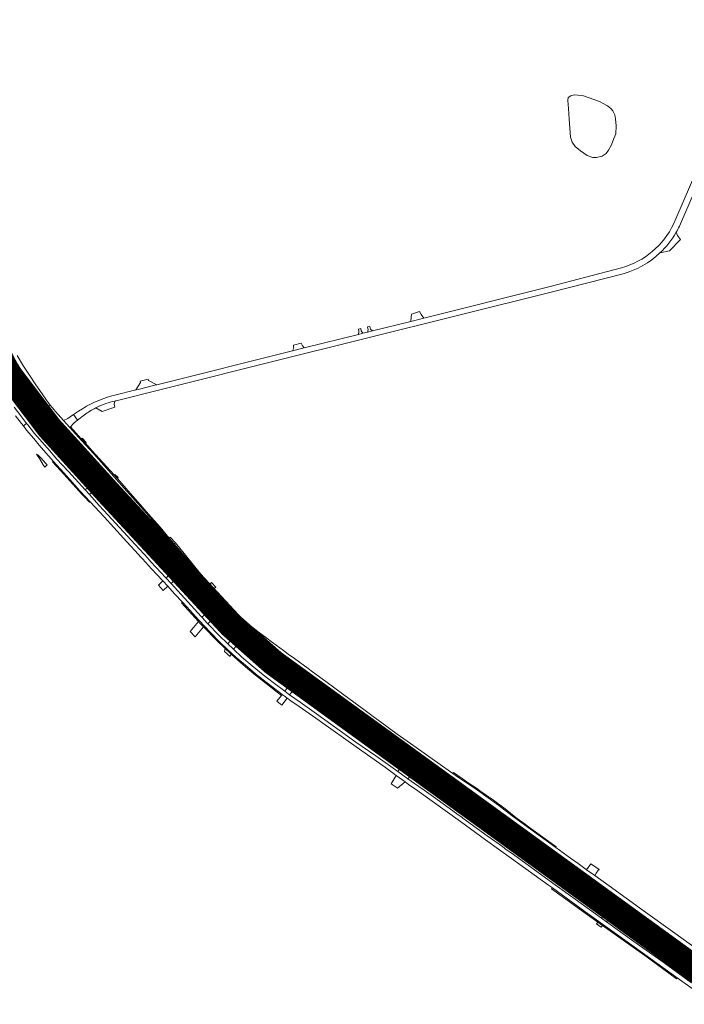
# Model space of a CAD drawing. Header units: metres. Extents: x 166325 to 190320, y 381923 to 404576.
# Tile 672 of 1056: x 171414 to 171795, y 399913 to 400477. Entities that reach past the tile are written whole.
import ezdxf

# ---------------------------------------------------------------- set-up
doc = ezdxf.new("R2010")
doc.units = ezdxf.units.M
for name, color, linetype, lineweight in [('B-WE-OG-WATER_MEER-GV', 8, 'Continuous', 18), ('B-WE-VH-VERHARDING_ASFALT-GV', 8, 'Continuous', 18), ('B-WE-VH-VERHARDING_BETON-GV', 8, 'Continuous', 18), ('B-WE-VH-VERHARDING_BETONSTRAATSTEEN-GV', 8, 'Continuous', 18), ('B-WE-VH-VERHARDING_N-WEG', 8, 'Continuous', 18), ('B-WE-VH-VERHARDING_STRAATBAKSTEEN-GV', 8, 'Continuous', 18)]:
    doc.layers.add(name, color=color, linetype=linetype, lineweight=lineweight)

msp = doc.modelspace()

# ---------------------------------------------------------------- linework, layer by layer
at = {"layer": 'B-WE-OG-WATER_MEER-GV', "flags": 128}
msp.add_lwpolyline([(171729.69, 400433.392), (171728.34, 400432.405), (171728.018, 400430.812), (171728.454, 400426.093), (171728.745, 400420.042), (171729.545, 400409.829), (171730.622, 400406.978), (171732.271, 400404.404), (171735.315, 400401.89), (171739.154, 400399.2), (171742.354, 400398.121), (171744.569, 400398.177), (171747.696, 400398.927), (171749.988, 400400.36), (171751.309, 400402.246), (171753.017, 400405.432), (171754.483, 400408.935), (171755.484, 400411.612), (171755.776, 400416.199), (171755.421, 400420.197), (171754.931, 400422.648), (171753.871, 400424.821), (171752.642, 400426.268), (171750.775, 400427.731), (171746.13, 400430.243), (171737.082, 400433.35), (171733.698, 400433.843), (171731.618, 400433.982)], close=True, dxfattribs=at)
at = {"layer": 'B-WE-VH-VERHARDING_ASFALT-GV', "flags": 128}
for points in [[(171811.87, 400413.551), (171811.365, 400412.491), (171811.012, 400411.749), (171789.93, 400363.042), (171788.614, 400360.002)], [(171791.934, 400358.746), (171793.136, 400361.523), (171814.28, 400410.391)], [(171758.878, 400334.942), (171717.93, 400324.15), (171645.645, 400306.11), (171638.034, 400304.211), (171616.17, 400298.755), (171613.313, 400298.042), (171610.668, 400297.382), (171608.058, 400296.731), (171577.103, 400289.005), (171570.291, 400287.305), (171492.637, 400267.932), (171491.555, 400267.662), (171481.882, 400265.249), (171480.623, 400264.935), (171468.54, 400261.921), (171466.818, 400261.491)], [(171469.376, 400258.78), (171495.13, 400265.245), (171501.941, 400266.955), (171559.17, 400281.321), (171718.47, 400320.981), (171759.79, 400331.541)], [(171413.141, 400259.888), (171416.033, 400255.797), (171418.708, 400252.173), (171421.543, 400248.509), (171421.847, 400248.748), (171424.16, 400250.567), (171426.426, 400252.348), (171426.628, 400252.506), (171423.677, 400256.315), (171419.961, 400261.47), (171416.917, 400265.767), (171414.012, 400270.082)], [(171447.793, 400252.774), (171444.959, 400250.789), (171447.181, 400247.692), (171451.202, 400250.724)]]:
    msp.add_lwpolyline(points, dxfattribs=at)
at = {"layer": 'B-WE-VH-VERHARDING_ASFALT-GV'}
for points in [[(171788.614, 400360.002, -0.2166942), (171758.878, 400334.942)], [(171790.132, 400355.259, 0.0198499), (171791.934, 400358.746)], [(171780.813, 400343.4, 0.0750629), (171790.132, 400355.259)], [(171759.79, 400331.541, 0.1212617), (171780.813, 400343.4)], [(171466.818, 400261.491, 0.0856287), (171447.793, 400252.774)], [(171451.202, 400250.724, -0.0394174), (171457.6, 400254.633)], [(171457.6, 400254.633, -0.0052958), (171458.433, 400255.046)], [(171458.433, 400255.046, -0.0565456), (171468.565, 400258.602)], [(171468.565, 400258.602, -0.0044473), (171469.376, 400258.78)]]:
    msp.add_lwpolyline(points, format="xyb", dxfattribs=at)
at = {"layer": 'B-WE-VH-VERHARDING_ASFALT-GV', "flags": 128}
for points in [[(171440.269, 400242.466), (171436.489, 400246.743), (171435.36, 400246.877), (171434.154, 400247.189), (171433.021, 400247.517), (171431.63, 400247.952), (171430.603, 400248.383), (171429.576, 400248.851), (171427.172, 400251.804), (171426.628, 400252.506), (171426.426, 400252.348), (171424.16, 400250.567), (171421.847, 400248.748), (171421.543, 400248.509), (171422.104, 400247.784), (171425.299, 400243.884), (171429.123, 400239.316), (171430.702, 400237.535), (171430.933, 400237.274), (171432.53, 400235.473), (171432.636, 400235.353), (171433.725, 400234.124), (171438.027, 400229.48), (171439.899, 400227.415), (171440.778, 400226.445), (171443.066, 400223.922), (171445.305, 400221.454), (171449.788, 400225.862), (171448.072, 400227.783), (171446.202, 400229.892), (171442.968, 400233.456), (171442.856, 400233.581), (171442.591, 400234.284), (171442.267, 400235.144), (171441.918, 400236.295), (171441.691, 400237.755), (171441.673, 400239.191), (171441.721, 400240.853)], [(171447.181, 400247.692), (171444.959, 400250.789), (171442.951, 400249.473), (171441.622, 400248.573), (171439.23, 400247.403), (171442.823, 400243.375), (171443.189, 400243.837), (171444.858, 400245.747), (171445.392, 400246.22)], [(171755.802, 399969.672), (171754.919, 399970.308), (171753.763, 399971.14), (171744.986, 399977.45), (171741.658, 399979.842), (171733.454, 399985.718), (171725.882, 399991.163), (171725.736, 399991.268), (171720.355, 399995.103), (171701.597, 400008.52), (171700.586, 400009.246), (171691.199, 400015.981), (171686.146, 400019.607), (171678.986, 400024.76), (171671.921, 400029.863), (171669.53, 400031.561), (171663.822, 400035.616), (171657.326, 400040.236), (171656.803, 400040.612), (171650.37, 400045.263), (171641.574, 400051.607), (171640.776, 400052.17), (171639.685, 400052.939), (171632.482, 400058.023), (171628.209, 400061.174), (171617.023, 400069.422), (171602.347, 400080.235), (171587.696, 400091.081), (171579.782, 400096.897), (171574.709, 400100.7), (171568.57, 400105.169), (171563.984, 400108.665), (171561.452, 400110.678), (171556.982, 400114.238), (171552.457, 400117.983), (171546.857, 400122.683), (171543.849, 400125.398), (171543.387, 400125.801), (171542.387, 400126.673), (171542.055, 400126.963), (171541.198, 400127.729), (171537.794, 400130.788), (171532.591, 400135.773), (171529.079, 400139.347), (171524.686, 400143.917), (171524.062, 400144.584), (171521.807, 400146.995), (171520.08, 400148.842), (171518.317, 400150.707), (171516.17, 400152.978), (171511.447, 400158.037), (171506.365, 400163.51), (171503.936, 400166.204), (171499.99, 400170.581), (171493.765, 400177.395), (171493.084, 400178.14), (171491.659, 400179.699), (171487.941, 400183.845), (171485.931, 400186.085), (171482.254, 400190.11), (171481.409, 400191.035), (171478.117, 400194.638), (171469.84, 400203.759), (171466.544, 400207.382), (171462.959, 400211.322), (171460.706, 400213.764), (171457.448, 400217.294), (171451.234, 400224.242), (171449.788, 400225.862), (171445.305, 400221.454), (171449.234, 400217.122), (171453.105, 400212.808), (171456.121, 400209.447), (171459.261, 400206.025), (171462.15, 400202.876), (171466.696, 400197.846), (171471.455, 400192.603), (171475.237, 400188.44), (171480.693, 400182.417), (171487.445, 400175.032), (171488.458, 400173.921), (171491.595, 400170.48), (171492.38, 400169.619), (171498.684, 400162.702), (171499.125, 400162.218), (171499.274, 400162.054), (171505.799, 400154.953), (171506.259, 400154.452), (171506.85, 400153.806), (171511.009, 400149.254), (171516.705, 400143.038), (171519.017, 400140.537), (171519.253, 400140.281), (171519.682, 400139.817), (171521.837, 400137.485), (171525.409, 400133.816), (171526.391, 400132.875), (171527.026, 400132.268), (171527.075, 400132.221), (171529.921, 400129.493), (171532.85, 400126.686), (171534.425, 400125.193), (171536.083, 400123.62), (171539.363, 400120.646), (171542.041, 400118.411), (171543.458, 400117.229), (171547.829, 400113.68), (171553.527, 400109.036), (171559.489, 400104.368), (171560.207, 400103.806), (171566.622, 400098.816), (171574.337, 400093.004), (171578.626, 400089.787), (171584.845, 400085.146), (171592.188, 400079.737), (171601.713, 400072.726), (171611.024, 400065.881), (171619.133, 400059.929), (171624.517, 400056.032), (171629.068, 400052.738), (171629.881, 400052.15), (171641.648, 400043.655), (171643.803, 400042.106), (171649.003, 400038.381), (171652.038, 400036.208), (171667.492, 400025.161), (171667.971, 400024.818), (171668.926, 400024.136), (171669.434, 400023.773), (171677.746, 400017.832), (171692.063, 400007.563), (171693.192, 400006.754), (171693.878, 400006.262), (171699.716, 400002.075), (171721.823, 399986.149), (171721.99, 399986.029), (171725.868, 399983.234), (171732.895, 399978.191), (171734.025, 399977.381), (171746.875, 399968.16), (171748.2, 399967.208), (171755.338, 399962.083), (171767.653, 399953.24), (171771.386, 399958.446)], [(171755.802, 399969.672), (171754.919, 399970.308), (171753.763, 399971.14), (171744.986, 399977.45), (171741.658, 399979.842), (171733.454, 399985.718), (171725.882, 399991.163), (171725.736, 399991.268), (171720.355, 399995.103), (171701.597, 400008.52), (171700.586, 400009.246), (171691.199, 400015.981), (171686.146, 400019.607), (171678.986, 400024.76), (171671.921, 400029.863), (171669.53, 400031.561), (171663.822, 400035.616), (171657.326, 400040.236), (171656.803, 400040.612), (171650.37, 400045.263), (171641.574, 400051.607), (171640.776, 400052.17), (171639.685, 400052.939), (171632.482, 400058.023), (171628.209, 400061.174), (171617.023, 400069.422), (171602.347, 400080.235), (171587.696, 400091.081), (171579.782, 400096.897), (171574.709, 400100.7), (171568.57, 400105.169), (171563.984, 400108.665), (171561.452, 400110.678), (171556.982, 400114.238), (171552.457, 400117.983), (171546.857, 400122.683), (171543.849, 400125.398), (171543.387, 400125.801), (171542.387, 400126.673), (171542.055, 400126.963), (171541.198, 400127.729), (171537.794, 400130.788), (171532.591, 400135.773), (171529.079, 400139.347), (171524.686, 400143.917), (171524.062, 400144.584), (171521.807, 400146.995), (171520.08, 400148.842), (171518.317, 400150.707), (171516.17, 400152.978), (171511.447, 400158.037), (171506.365, 400163.51), (171503.936, 400166.204), (171499.99, 400170.581), (171493.765, 400177.395), (171493.084, 400178.14), (171491.659, 400179.699), (171487.941, 400183.845), (171485.931, 400186.085), (171482.254, 400190.11), (171481.409, 400191.035), (171478.117, 400194.638), (171469.84, 400203.759), (171466.544, 400207.382), (171462.959, 400211.322), (171460.706, 400213.764), (171457.448, 400217.294), (171451.234, 400224.242), (171449.788, 400225.862), (171445.305, 400221.454), (171449.234, 400217.122), (171453.105, 400212.808), (171456.121, 400209.447), (171459.261, 400206.025), (171462.15, 400202.876), (171466.696, 400197.846), (171471.455, 400192.603), (171475.237, 400188.44), (171480.693, 400182.417), (171487.445, 400175.032), (171488.458, 400173.921), (171491.595, 400170.48), (171492.38, 400169.619), (171498.684, 400162.702), (171499.125, 400162.218), (171499.274, 400162.054), (171505.799, 400154.953), (171506.259, 400154.452), (171506.85, 400153.806), (171511.009, 400149.254), (171516.705, 400143.038), (171519.017, 400140.537), (171519.253, 400140.281), (171519.682, 400139.817), (171521.837, 400137.485), (171525.409, 400133.816), (171526.391, 400132.875), (171527.026, 400132.268), (171527.075, 400132.221), (171529.921, 400129.493), (171532.85, 400126.686), (171534.425, 400125.193), (171536.083, 400123.62), (171539.363, 400120.646), (171542.041, 400118.411), (171543.458, 400117.229), (171547.829, 400113.68), (171553.527, 400109.036), (171559.489, 400104.368), (171560.207, 400103.806), (171566.622, 400098.816), (171574.337, 400093.004), (171578.626, 400089.787), (171584.845, 400085.146), (171592.188, 400079.737), (171601.713, 400072.726), (171611.024, 400065.881), (171619.133, 400059.929), (171624.517, 400056.032), (171629.068, 400052.738), (171629.881, 400052.15), (171641.648, 400043.655), (171643.803, 400042.106), (171649.003, 400038.381), (171652.038, 400036.208), (171667.492, 400025.161), (171667.971, 400024.818), (171668.926, 400024.136), (171669.434, 400023.773), (171677.746, 400017.832), (171692.063, 400007.563), (171693.192, 400006.754), (171693.878, 400006.262), (171699.716, 400002.075), (171721.823, 399986.149), (171721.99, 399986.029), (171725.868, 399983.234), (171732.895, 399978.191), (171734.025, 399977.381), (171746.875, 399968.16), (171748.2, 399967.208), (171755.338, 399962.083), (171767.653, 399953.24), (171771.386, 399958.446)], [(171771.386, 399958.446), (171767.653, 399953.24), (171788.826, 399938.086), (171792.486, 399943.254)], [(171771.386, 399958.446), (171767.653, 399953.24), (171788.826, 399938.086), (171792.486, 399943.254)], [(171794.968, 399941.482), (171792.486, 399943.254), (171788.826, 399938.086), (171796.079, 399932.895), (171803.409, 399927.652), (171813.323, 399920.56), (171819.149, 399916.392), (171823.977, 399912.939), (171850.237, 399894.034), (171856.843, 399889.285), (171869.954, 399879.859), (171871.497, 399878.749), (171884.491, 399869.45), (171884.688, 399869.724), (171886.387, 399872.09), (171888.084, 399874.452), (171888.304, 399874.758), (171882.758, 399878.783), (171862.112, 399893.515), (171854.641, 399898.846), (171848.643, 399903.126), (171821.903, 399922.251), (171807.109, 399932.814), (171802.132, 399936.368)], [(171794.968, 399941.482), (171792.486, 399943.254), (171788.826, 399938.086), (171796.079, 399932.895), (171803.409, 399927.652), (171813.323, 399920.56), (171819.149, 399916.392), (171823.977, 399912.939), (171850.237, 399894.034), (171856.843, 399889.285), (171869.954, 399879.859), (171871.497, 399878.749), (171884.491, 399869.45), (171884.688, 399869.724), (171886.387, 399872.09), (171888.084, 399874.452), (171888.304, 399874.758), (171882.758, 399878.783), (171862.112, 399893.515), (171854.641, 399898.846), (171848.643, 399903.126), (171821.903, 399922.251), (171807.109, 399932.814), (171802.132, 399936.368)]]:
    msp.add_lwpolyline(points, close=True, dxfattribs=at)
at = {"layer": 'B-WE-VH-VERHARDING_BETON-GV', "flags": 128}
for points in [[(171412.741, 400279.689), (171415.647, 400275), (171419.417, 400269.175), (171422.082, 400265.224), (171422.261, 400264.987), (171425.464, 400260.536), (171427.881, 400257.19), (171429.659, 400254.889), (171431.467, 400256.31), (171429.367, 400259.075), (171426.934, 400262.679), (171423.341, 400267.794), (171419.632, 400273.453), (171416.225, 400278.634), (171412.589, 400284.741)], [(171411.719, 400250.2), (171415.085, 400245.669), (171416.178, 400244.292), (171418.051, 400245.765), (171414.686, 400250.098), (171410.986, 400255.152)], [(171800.961, 399945.267), (171789.264, 399953.646), (171771.202, 399966.653), (171751.789, 399980.761), (171743.439, 399986.768), (171738.828, 399990.086), (171738.55, 399990.286), (171733.917, 399993.62), (171729.628, 399996.713), (171721.162, 400002.818), (171703.279, 400015.72), (171696.18, 400021.046), (171688.546, 400026.919), (171681.039, 400032.305), (171676.313, 400035.658), (171671.717, 400038.743), (171666.03, 400042.559), (171662.132, 400045.254), (171653.536, 400051.342), (171648.398, 400055.001), (171645.802, 400056.85), (171637.978, 400062.428), (171630.371, 400067.835), (171620.721, 400074.818), (171616.581, 400077.845), (171611.125, 400081.833), (171599.757, 400090.303), (171589.41, 400097.829), (171581.712, 400103.496), (171579.293, 400105.276), (171571.408, 400111.055), (171567.855, 400113.644), (171565.12, 400115.638), (171558.831, 400120.196), (171554.794, 400123.248), (171551.517, 400125.765), (171548.781, 400127.907), (171544.987, 400131.008), (171540.097, 400135.237), (171536.722, 400138.308), (171533.292, 400141.478), (171530.534, 400144.091), (171529.212, 400145.393), (171527.311, 400147.317), (171524.639, 400150.142), (171520.18, 400154.994), (171516.718, 400158.856), (171509.995, 400166.685), (171503.462, 400174.609), (171497.299, 400181.983), (171495.489, 400184.149), (171490.87, 400189.437), (171486.722, 400194.311), (171480.263, 400201.599), (171472.464, 400210.485), (171465.036, 400218.782), (171456.508, 400228.282), (171449.648, 400235.845), (171444.372, 400241.638), (171442.823, 400243.375), (171439.23, 400247.403), (171436.187, 400250.815), (171434.325, 400252.818), (171433.796, 400253.461), (171431.579, 400256.162), (171431.467, 400256.31), (171429.659, 400254.889), (171430.359, 400253.982), (171434.081, 400249.469), (171436.489, 400246.743), (171440.269, 400242.466), (171441.721, 400240.853), (171446.959, 400235.073), (171449.602, 400232.185), (171452.975, 400228.544), (171462.049, 400218.409), (171465.649, 400214.355), (171467.861, 400211.902), (171474.84, 400204.168), (171482.498, 400195.429), (171486.163, 400191.099), (171487.442, 400189.587), (171488.853, 400187.962), (171489.986, 400186.656), (171493.194, 400182.878), (171495.406, 400180.257), (171497.735, 400177.498), (171500.497, 400174.227), (171505.97, 400167.754), (171507.721, 400165.683), (171512.86, 400159.522), (171517.164, 400154.577), (171519.905, 400151.532), (171522.491, 400148.797), (171522.717, 400148.566), (171524.066, 400147.188), (171526.427, 400144.802), (171526.712, 400144.514), (171529.503, 400141.727), (171530.656, 400140.576), (171533.63, 400137.752), (171536.973, 400134.715), (171540.24, 400131.874), (171543.07, 400129.425), (171543.401, 400129.146), (171545.31, 400127.537), (171545.751, 400127.165), (171547.456, 400125.84), (171549.905, 400123.961), (171553.226, 400121.484), (171559.202, 400117.086), (171565.689, 400112.233), (171566.37, 400111.734), (171570.803, 400108.486), (171581.089, 400101.025), (171591.427, 400093.369), (171601.309, 400086.078), (171610.609, 400079.29), (171619.634, 400072.634), (171626.71, 400067.455), (171635.325, 400061.26), (171641.245, 400057.071), (171643.942, 400055.163), (171644.85, 400054.52), (171646.381, 400053.437), (171646.975, 400053.019), (171652.87, 400048.875), (171658.018, 400045.192), (171662.164, 400042.321), (171664.356, 400040.816), (171664.632, 400040.626), (171672.377, 400035.295), (171675.083, 400033.395), (171679.309, 400030.429), (171683.914, 400027.196), (171692.746, 400020.537), (171696.552, 400017.657), (171700.573, 400014.591), (171701.696, 400013.763), (171719.115, 400001.183), (171728.159, 399994.658), (171737.16, 399988.093), (171739.285, 399986.631), (171741.719, 399984.892), (171750.055, 399978.937), (171751.617, 399977.821), (171753.751, 399976.282), (171757.424, 399973.634), (171758.306, 399972.998), (171769.169, 399965.167), (171789.893, 399950.292), (171800.14, 399942.919)], [(171800.961, 399945.267), (171789.264, 399953.646), (171771.202, 399966.653), (171751.789, 399980.761), (171743.439, 399986.768), (171738.828, 399990.086), (171738.55, 399990.286), (171733.917, 399993.62), (171729.628, 399996.713), (171721.162, 400002.818), (171703.279, 400015.72), (171696.18, 400021.046), (171688.546, 400026.919), (171681.039, 400032.305), (171676.313, 400035.658), (171671.717, 400038.743), (171666.03, 400042.559), (171662.132, 400045.254), (171653.536, 400051.342), (171648.398, 400055.001), (171645.802, 400056.85), (171637.978, 400062.428), (171630.371, 400067.835), (171620.721, 400074.818), (171616.581, 400077.845), (171611.125, 400081.833), (171599.757, 400090.303), (171589.41, 400097.829), (171581.712, 400103.496), (171579.293, 400105.276), (171571.408, 400111.055), (171567.855, 400113.644), (171565.12, 400115.638), (171558.831, 400120.196), (171554.794, 400123.248), (171551.517, 400125.765), (171548.781, 400127.907), (171544.987, 400131.008), (171540.097, 400135.237), (171536.722, 400138.308), (171533.292, 400141.478), (171530.534, 400144.091), (171529.212, 400145.393), (171527.311, 400147.317), (171524.639, 400150.142), (171520.18, 400154.994), (171516.718, 400158.856), (171509.995, 400166.685), (171503.462, 400174.609), (171497.299, 400181.983), (171495.489, 400184.149), (171490.87, 400189.437), (171486.722, 400194.311), (171480.263, 400201.599), (171472.464, 400210.485), (171465.036, 400218.782), (171456.508, 400228.282), (171449.648, 400235.845), (171444.372, 400241.638), (171442.823, 400243.375), (171439.23, 400247.403), (171436.187, 400250.815), (171434.325, 400252.818), (171433.796, 400253.461), (171431.579, 400256.162), (171431.467, 400256.31), (171429.659, 400254.889), (171430.359, 400253.982), (171434.081, 400249.469), (171436.489, 400246.743), (171440.269, 400242.466), (171441.721, 400240.853), (171446.959, 400235.073), (171449.602, 400232.185), (171452.975, 400228.544), (171462.049, 400218.409), (171465.649, 400214.355), (171467.861, 400211.902), (171474.84, 400204.168), (171482.498, 400195.429), (171486.163, 400191.099), (171487.442, 400189.587), (171488.853, 400187.962), (171489.986, 400186.656), (171493.194, 400182.878), (171495.406, 400180.257), (171497.735, 400177.498), (171500.497, 400174.227), (171505.97, 400167.754), (171507.721, 400165.683), (171512.86, 400159.522), (171517.164, 400154.577), (171519.905, 400151.532), (171522.491, 400148.797), (171522.717, 400148.566), (171524.066, 400147.188), (171526.427, 400144.802), (171526.712, 400144.514), (171529.503, 400141.727), (171530.656, 400140.576), (171533.63, 400137.752), (171536.973, 400134.715), (171540.24, 400131.874), (171543.07, 400129.425), (171543.401, 400129.146), (171545.31, 400127.537), (171545.751, 400127.165), (171547.456, 400125.84), (171549.905, 400123.961), (171553.226, 400121.484), (171559.202, 400117.086), (171565.689, 400112.233), (171566.37, 400111.734), (171570.803, 400108.486), (171581.089, 400101.025), (171591.427, 400093.369), (171601.309, 400086.078), (171610.609, 400079.29), (171619.634, 400072.634), (171626.71, 400067.455), (171635.325, 400061.26), (171641.245, 400057.071), (171643.942, 400055.163), (171644.85, 400054.52), (171646.381, 400053.437), (171646.975, 400053.019), (171652.87, 400048.875), (171658.018, 400045.192), (171662.164, 400042.321), (171664.356, 400040.816), (171664.632, 400040.626), (171672.377, 400035.295), (171675.083, 400033.395), (171679.309, 400030.429), (171683.914, 400027.196), (171692.746, 400020.537), (171696.552, 400017.657), (171700.573, 400014.591), (171701.696, 400013.763), (171719.115, 400001.183), (171728.159, 399994.658), (171737.16, 399988.093), (171739.285, 399986.631), (171741.719, 399984.892), (171750.055, 399978.937), (171751.617, 399977.821), (171753.751, 399976.282), (171757.424, 399973.634), (171758.306, 399972.998), (171769.169, 399965.167), (171789.893, 399950.292), (171800.14, 399942.919)], [(171798.985, 399925.278), (171783.237, 399936.667), (171765.883, 399949.052), (171750.19, 399960.275), (171747.36, 399962.358), (171732.329, 399973.18), (171729.509, 399975.211), (171722.202, 399980.472), (171719.441, 399982.463), (171696.883, 399998.731), (171692.237, 400002.123), (171691.578, 400002.609), (171688.762, 400004.686), (171681.934, 400009.564), (171667.825, 400019.711), (171667.279, 400020.103), (171664.68, 400021.97), (171664.201, 400022.314), (171651.031, 400031.789), (171645.738, 400035.575), (171642.644, 400037.788), (171638.318, 400040.882), (171636.471, 400042.209), (171630.764, 400046.331), (171618.062, 400055.305), (171606.597, 400063.089), (171592.358, 400073.508), (171584.033, 400079.445), (171574.719, 400086.055), (171568.719, 400090.28), (171567.833, 400090.904), (171565.864, 400092.393), (171559.291, 400097.361), (171556.736, 400099.34), (171553.544, 400101.813), (171547.267, 400106.931), (171541.391, 400111.95), (171536.516, 400116.454), (171533.286, 400119.524), (171528.072, 400124.473), (171521.836, 400130.961), (171521.783, 400131.016), (171521.476, 400131.335), (171518.606, 400134.57), (171518.405, 400134.784), (171518.091, 400135.12), (171512.256, 400141.366), (171500.913, 400154.033), (171500.825, 400154.126), (171497.931, 400157.199), (171497.839, 400157.296), (171489.234, 400166.564), (171488.398, 400167.474), (171485.71, 400170.527), (171485.265, 400171.009), (171480.244, 400176.445), (171471.315, 400186.162), (171464.553, 400193.4), (171459.663, 400198.838), (171454.156, 400204.995), (171451.658, 400207.768), (171442.079, 400218.169), (171438.078, 400222.492), (171435.64, 400225.128), (171435.418, 400225.367), (171430.192, 400231.312), (171429.731, 400231.837), (171426.88, 400235.043), (171422.548, 400239.976), (171418.675, 400244.963), (171418.051, 400245.765), (171416.178, 400244.292), (171418.056, 400241.924), (171422.088, 400237.093), (171425.301, 400233.391), (171429.044, 400228.884), (171432.074, 400225.527), (171433.226, 400224.153), (171437.393, 400219.49), (171442.725, 400213.594), (171448.608, 400207.194), (171454.358, 400200.919), (171462.517, 400192.185), (171467.991, 400186.17), (171475.402, 400177.908), (171482.102, 400170.709), (171483.373, 400169.284), (171484.398, 400168.134), (171489.625, 400162.499), (171496.009, 400155.538), (171498.941, 400152.463), (171502.841, 400148.194), (171507.263, 400143.394), (171509.74, 400140.635), (171516.71, 400132.988), (171523.293, 400125.996), (171528.497, 400120.722), (171533.353, 400116.094), (171537.932, 400111.941), (171543.417, 400107.189), (171549.203, 400102.377), (171555.321, 400097.519), (171558.465, 400095.023), (171564.423, 400090.49), (171565.496, 400089.674), (171567.288, 400088.416), (171569.402, 400086.931), (171574.165, 400083.587), (171585.599, 400075.518), (171586.41, 400074.935), (171606.841, 400060.49), (171623.539, 400048.586), (171629.796, 400044.056), (171634.794, 400040.438), (171636.874, 400038.932), (171637.636, 400038.38), (171640.743, 400036.183), (171644.271, 400033.688), (171650.366, 400029.377), (171666.588, 400017.685), (171680.937, 400007.2), (171695.855, 399996.526), (171717.038, 399981.259), (171718.051, 399980.519), (171719.183, 399979.692), (171737.73, 399966.148), (171754.508, 399954.123), (171772.186, 399941.51), (171790.751, 399928.136), (171799.367, 399922.01)], [(171798.985, 399925.278), (171783.237, 399936.667), (171765.883, 399949.052), (171750.19, 399960.275), (171747.36, 399962.358), (171732.329, 399973.18), (171729.509, 399975.211), (171722.202, 399980.472), (171719.441, 399982.463), (171696.883, 399998.731), (171692.237, 400002.123), (171691.578, 400002.609), (171688.762, 400004.686), (171681.934, 400009.564), (171667.825, 400019.711), (171667.279, 400020.103), (171664.68, 400021.97), (171664.201, 400022.314), (171651.031, 400031.789), (171645.738, 400035.575), (171642.644, 400037.788), (171638.318, 400040.882), (171636.471, 400042.209), (171630.764, 400046.331), (171618.062, 400055.305), (171606.597, 400063.089), (171592.358, 400073.508), (171584.033, 400079.445), (171574.719, 400086.055), (171568.719, 400090.28), (171567.833, 400090.904), (171565.864, 400092.393), (171559.291, 400097.361), (171556.736, 400099.34), (171553.544, 400101.813), (171547.267, 400106.931), (171541.391, 400111.95), (171536.516, 400116.454), (171533.286, 400119.524), (171528.072, 400124.473), (171521.836, 400130.961), (171521.783, 400131.016), (171521.476, 400131.335), (171518.606, 400134.57), (171518.405, 400134.784), (171518.091, 400135.12), (171512.256, 400141.366), (171500.913, 400154.033), (171500.825, 400154.126), (171497.931, 400157.199), (171497.839, 400157.296), (171489.234, 400166.564), (171488.398, 400167.474), (171485.71, 400170.527), (171485.265, 400171.009), (171480.244, 400176.445), (171471.315, 400186.162), (171464.553, 400193.4), (171459.663, 400198.838), (171454.156, 400204.995), (171451.658, 400207.768), (171442.079, 400218.169), (171438.078, 400222.492), (171435.64, 400225.128), (171435.418, 400225.367), (171430.192, 400231.312), (171429.731, 400231.837), (171426.88, 400235.043), (171422.548, 400239.976), (171418.675, 400244.963), (171418.051, 400245.765), (171416.178, 400244.292), (171418.056, 400241.924), (171422.088, 400237.093), (171425.301, 400233.391), (171429.044, 400228.884), (171432.074, 400225.527), (171433.226, 400224.153), (171437.393, 400219.49), (171442.725, 400213.594), (171448.608, 400207.194), (171454.358, 400200.919), (171462.517, 400192.185), (171467.991, 400186.17), (171475.402, 400177.908), (171482.102, 400170.709), (171483.373, 400169.284), (171484.398, 400168.134), (171489.625, 400162.499), (171496.009, 400155.538), (171498.941, 400152.463), (171502.841, 400148.194), (171507.263, 400143.394), (171509.74, 400140.635), (171516.71, 400132.988), (171523.293, 400125.996), (171528.497, 400120.722), (171533.353, 400116.094), (171537.932, 400111.941), (171543.417, 400107.189), (171549.203, 400102.377), (171555.321, 400097.519), (171558.465, 400095.023), (171564.423, 400090.49), (171565.496, 400089.674), (171567.288, 400088.416), (171569.402, 400086.931), (171574.165, 400083.587), (171585.599, 400075.518), (171586.41, 400074.935), (171606.841, 400060.49), (171623.539, 400048.586), (171629.796, 400044.056), (171634.794, 400040.438), (171636.874, 400038.932), (171637.636, 400038.38), (171640.743, 400036.183), (171644.271, 400033.688), (171650.366, 400029.377), (171666.588, 400017.685), (171680.937, 400007.2), (171695.855, 399996.526), (171717.038, 399981.259), (171718.051, 399980.519), (171719.183, 399979.692), (171737.73, 399966.148), (171754.508, 399954.123), (171772.186, 399941.51), (171790.751, 399928.136), (171799.367, 399922.01)]]:
    msp.add_lwpolyline(points, dxfattribs=at)
at = {"layer": 'B-WE-VH-VERHARDING_BETONSTRAATSTEEN-GV'}
for points in [[(171790.132, 400355.259, -0.0750629), (171780.813, 400343.4)], [(171458.433, 400255.046, 0.0052958), (171457.6, 400254.633)], [(171468.565, 400258.602, 0.0565456), (171458.433, 400255.046)]]:
    msp.add_lwpolyline(points, format="xyb", dxfattribs=at)
at = {"layer": 'B-WE-VH-VERHARDING_BETONSTRAATSTEEN-GV', "flags": 128}
for points in [[(171780.813, 400343.4), (171786.237, 400344.711), (171792.61, 400351.171)], [(171792.61, 400351.171), (171790.951, 400353.424), (171790.132, 400355.259)], [(171457.6, 400254.633), (171461.256, 400252.608), (171468.612, 400255), (171468.19, 400256.723)], [(171468.19, 400256.723), (171468.565, 400258.602)]]:
    msp.add_lwpolyline(points, dxfattribs=at)
for points in [[(171644.125, 400308.167), (171643.886, 400308.491), (171643.135, 400309.801), (171638.556, 400308.404), (171638.394, 400306.923), (171638.372, 400306.726), (171638.034, 400304.211), (171645.645, 400306.11)], [(171609.406, 400300.057), (171608.136, 400299.676), (171608.412, 400298.47), (171608.058, 400296.731), (171610.668, 400297.382), (171609.703, 400298.787)], [(171614.731, 400301.29), (171613.359, 400301.034), (171613.731, 400299.389), (171613.313, 400298.042), (171616.17, 400298.755), (171615.06, 400299.751)], [(171575.363, 400291.771), (171570.925, 400290.636), (171570.989, 400289.482), (171571.027, 400288.791), (171570.291, 400287.305), (171577.103, 400289.005), (171576.12, 400290.282)], [(171487.914, 400270.263), (171487.705, 400271.077), (171483.177, 400269.992), (171483.321, 400269.226), (171480.623, 400264.935), (171481.882, 400265.249), (171491.555, 400267.662), (171492.637, 400267.932)], [(171502.623, 400176.695), (171499.76, 400180.075), (171494.455, 400186.314), (171487.948, 400193.861), (171481.771, 400200.896), (171475.051, 400208.574), (171470.037, 400214.291), (171469.623, 400214.764), (171468.269, 400216.226), (171461.83, 400223.181), (171455.648, 400230.069), (171451.743, 400234.386), (171449.351, 400237.03), (171443.253, 400243.767), (171443.189, 400243.837), (171442.823, 400243.375), (171444.372, 400241.638), (171449.648, 400235.845), (171456.508, 400228.282), (171465.036, 400218.782), (171472.464, 400210.485), (171480.263, 400201.599), (171486.722, 400194.311), (171490.87, 400189.437), (171495.489, 400184.149), (171497.299, 400181.983), (171503.462, 400174.609), (171509.995, 400166.685), (171516.718, 400158.856), (171520.18, 400154.994), (171524.639, 400150.142), (171527.311, 400147.317), (171529.212, 400145.393), (171529.697, 400145.841), (171525.474, 400150.128), (171524.889, 400150.751), (171522.516, 400153.276), (171521.953, 400153.875), (171518.211, 400158.099), (171514.225, 400162.768), (171509.216, 400168.892)], [(171449.602, 400232.185), (171446.959, 400235.073), (171445.733, 400233.881), (171442.591, 400234.284), (171442.856, 400233.581), (171442.968, 400233.456), (171446.202, 400229.892), (171448.072, 400227.783), (171448.242, 400230.964)], [(171449.817, 400237.408), (171449.351, 400237.03), (171451.743, 400234.386), (171452.193, 400234.804)], [(171426.117, 400226.041), (171424.428, 400227.861), (171423.712, 400228.135), (171425.346, 400225.594), (171427.62, 400221.99), (171428.457, 400220.791), (171429.854, 400222.016), (171429.049, 400222.882)], [(171433.226, 400224.153), (171432.9, 400223.805), (171439.554, 400216.429), (171447.987, 400207.184), (171449.36, 400205.679), (171451.914, 400202.88), (171453.424, 400201.224), (171453.978, 400200.617), (171454.358, 400200.919), (171448.608, 400207.194), (171442.725, 400213.594), (171437.393, 400219.49)], [(171468.564, 400216.484), (171468.269, 400216.226), (171469.623, 400214.764), (171470.037, 400214.291), (171470.552, 400214.755)], [(171453.105, 400212.808), (171452.826, 400208.851), (171451.658, 400207.768), (171454.156, 400204.995), (171455.253, 400206.012), (171459.261, 400206.025), (171456.121, 400209.447)], [(171465.649, 400214.355), (171464.679, 400213.611), (171460.706, 400213.764), (171462.959, 400211.322), (171466.544, 400207.382), (171466.998, 400211.061), (171467.861, 400211.902)], [(171487.442, 400189.587), (171486.163, 400191.099), (171481.409, 400191.035), (171482.254, 400190.11), (171485.931, 400186.085), (171487.941, 400183.845), (171488.853, 400187.962)], [(171497.735, 400177.498), (171497.292, 400177.128), (171493.765, 400177.395), (171499.99, 400170.581), (171499.976, 400173.745), (171500.497, 400174.227)], [(171500.356, 400180.669), (171499.76, 400180.075), (171502.623, 400176.695), (171503.364, 400177.26)], [(171509.074, 400170.321), (171503.364, 400177.26), (171502.623, 400176.695), (171509.216, 400168.892), (171514.225, 400162.768), (171518.211, 400158.099), (171521.953, 400153.875), (171522.516, 400153.276), (171522.799, 400153.518), (171522.339, 400154.069), (171515.934, 400161.755)], [(171499.274, 400162.054), (171499.125, 400162.218), (171498.951, 400158.218), (171497.931, 400157.199), (171500.825, 400154.126), (171501.731, 400155.053), (171505.387, 400154.903), (171505.548, 400154.754), (171505.799, 400154.953)], [(171496.009, 400155.538), (171493.495, 400153.104), (171496.283, 400150.105), (171498.941, 400152.463)], [(171524.036, 400154.579), (171522.799, 400153.518), (171522.516, 400153.276), (171524.889, 400150.751), (171526.418, 400152.044)], [(171522.491, 400148.797), (171519.905, 400151.532), (171518.317, 400150.707), (171520.08, 400148.842), (171521.807, 400146.995), (171522.717, 400148.566)], [(171526.712, 400144.514), (171526.427, 400144.802), (171524.062, 400144.584), (171524.686, 400143.917), (171529.079, 400139.347), (171529.503, 400141.727)], [(171521.837, 400137.485), (171519.682, 400139.817), (171519.517, 400135.798), (171518.405, 400134.784), (171518.606, 400134.57), (171521.476, 400131.335), (171521.783, 400131.016), (171521.836, 400130.961), (171523.155, 400132.243), (171527.075, 400132.221), (171527.026, 400132.268), (171526.391, 400132.875), (171525.409, 400133.816)], [(171517.155, 400131.589), (171516.517, 400132.279), (171515.55, 400131.116), (171511.694, 400126.482), (171514.658, 400123.436), (171518.482, 400128.037), (171519.415, 400129.16), (171519.205, 400129.377)], [(171534.425, 400125.193), (171534.456, 400120.738), (171533.286, 400119.524), (171536.516, 400116.454), (171537.808, 400117.879), (171542.041, 400118.411), (171539.363, 400120.646), (171536.083, 400123.62)], [(171531.7, 400116.797), (171531.377, 400115.085), (171534.614, 400112.237), (171534.968, 400113.799)], [(171566.622, 400098.816), (171567.453, 400094.49), (171565.864, 400092.393), (171567.833, 400090.904), (171568.719, 400090.28), (171570.481, 400092.576), (171574.337, 400093.004)], [(171567.288, 400088.416), (171565.496, 400089.674), (171564.423, 400090.49), (171564.033, 400089.976), (171561.454, 400086.571), (171564.16, 400084.34)], [(171629.881, 400052.15), (171631.687, 400047.902), (171630.764, 400046.331), (171636.471, 400042.209), (171637.498, 400043.339), (171641.648, 400043.655)], [(171629.881, 400052.15), (171631.687, 400047.902), (171630.764, 400046.331), (171636.471, 400042.209), (171637.498, 400043.339), (171641.648, 400043.655)], [(171667.505, 400042.272), (171662.5, 400045.741), (171662.132, 400045.254), (171666.03, 400042.559), (171671.717, 400038.743), (171676.313, 400035.658), (171681.039, 400032.305), (171688.546, 400026.919), (171696.18, 400021.046), (171703.279, 400015.72), (171721.162, 400002.818), (171721.457, 400003.259), (171720.685, 400003.814), (171704.702, 400015.295), (171703.626, 400016.095), (171699.095, 400019.462), (171695.165, 400022.512), (171692.086, 400024.901), (171684.63, 400030.455), (171681.358, 400032.765), (171678.32, 400034.91), (171675.702, 400036.747), (171671.531, 400039.482)], [(171667.505, 400042.272), (171662.5, 400045.741), (171662.132, 400045.254), (171666.03, 400042.559), (171671.717, 400038.743), (171676.313, 400035.658), (171681.039, 400032.305), (171688.546, 400026.919), (171696.18, 400021.046), (171703.279, 400015.72), (171721.162, 400002.818), (171721.457, 400003.259), (171720.685, 400003.814), (171704.702, 400015.295), (171703.626, 400016.095), (171699.095, 400019.462), (171695.165, 400022.512), (171692.086, 400024.901), (171684.63, 400030.455), (171681.358, 400032.765), (171678.32, 400034.91), (171675.702, 400036.747), (171671.531, 400039.482)], [(171634.794, 400040.438), (171629.796, 400044.056), (171626.773, 400039.344), (171630.314, 400036.911), (171630.418, 400036.838)], [(171634.794, 400040.438), (171629.796, 400044.056), (171626.773, 400039.344), (171630.314, 400036.911), (171630.418, 400036.838)], [(171664.356, 400040.816), (171662.164, 400042.321), (171660.651, 400040.624), (171657.326, 400040.236), (171663.822, 400035.616), (171663.372, 400038.86)], [(171664.356, 400040.816), (171662.164, 400042.321), (171660.651, 400040.624), (171657.326, 400040.236), (171663.822, 400035.616), (171663.372, 400038.86)], [(171679.309, 400030.429), (171675.083, 400033.395), (171674.126, 400032.269), (171669.53, 400031.561), (171671.921, 400029.863), (171678.986, 400024.76), (171678.274, 400028.919)], [(171679.309, 400030.429), (171675.083, 400033.395), (171674.126, 400032.269), (171669.53, 400031.561), (171671.921, 400029.863), (171678.986, 400024.76), (171678.274, 400028.919)], [(171700.573, 400014.591), (171696.552, 400017.657), (171695.859, 400016.68), (171691.199, 400015.981), (171700.586, 400009.246), (171700.488, 400011.533)], [(171700.573, 400014.591), (171696.552, 400017.657), (171695.859, 400016.68), (171691.199, 400015.981), (171700.586, 400009.246), (171700.488, 400011.533)], [(171741.236, 399993.446), (171738.828, 399990.086), (171743.439, 399986.768), (171744.36, 399988.032), (171744.28, 399988.092), (171745.659, 399989.962), (171745.739, 399989.903), (171745.919, 399990.191)], [(171741.236, 399993.446), (171738.828, 399990.086), (171743.439, 399986.768), (171744.36, 399988.032), (171744.28, 399988.092), (171745.659, 399989.962), (171745.739, 399989.903), (171745.919, 399990.191)], [(171741.719, 399984.892), (171739.285, 399986.631), (171737.16, 399988.093), (171736.036, 399986.634), (171733.454, 399985.718), (171741.658, 399979.842), (171741.076, 399983.564)], [(171741.719, 399984.892), (171739.285, 399986.631), (171737.16, 399988.093), (171736.036, 399986.634), (171733.454, 399985.718), (171741.658, 399979.842), (171741.076, 399983.564)], [(171719.183, 399979.692), (171718.703, 399979.145), (171720.082, 399978.155), (171739.342, 399964.326), (171745.257, 399960.072), (171747.95, 399958.136), (171755.125, 399952.976), (171772.119, 399940.926), (171790.36, 399927.655), (171790.751, 399928.136), (171772.186, 399941.51), (171754.508, 399954.123), (171737.73, 399966.148)], [(171719.183, 399979.692), (171718.703, 399979.145), (171720.082, 399978.155), (171739.342, 399964.326), (171745.257, 399960.072), (171747.95, 399958.136), (171755.125, 399952.976), (171772.119, 399940.926), (171790.36, 399927.655), (171790.751, 399928.136), (171772.186, 399941.51), (171754.508, 399954.123), (171737.73, 399966.148)], [(171751.617, 399977.821), (171750.055, 399978.937), (171748.242, 399977.576), (171744.986, 399977.45), (171753.763, 399971.14), (171754.919, 399970.308), (171753.415, 399972.193), (171753.155, 399974.816), (171753.751, 399976.282)], [(171751.617, 399977.821), (171750.055, 399978.937), (171748.242, 399977.576), (171744.986, 399977.45), (171753.763, 399971.14), (171754.919, 399970.308), (171753.415, 399972.193), (171753.155, 399974.816), (171753.751, 399976.282)]]:
    msp.add_lwpolyline(points, close=True, dxfattribs=at)
at = {"layer": 'B-WE-VH-VERHARDING_N-WEG', "const_width": 15, "flags": 128}
msp.add_lwpolyline([(173453.188, 398438.797), (173413.568, 398474.865), (173371.641, 398520.865), (173305.872, 398617.876), (173277.719, 398660.529), (173210.923, 398748.559), (173113.661, 398855.093), (172861.828, 399116.306), (172681.023, 399288.642), (172610.903, 399348.55), (172406.916, 399497.704), (171891.191, 399868), (171559.294, 400108.807), (171535.188, 400130.123), (171464.786, 400206.138), (171431.081, 400243.302), (171407.048, 400274.952), (171392.346, 400303.775), (171330.906, 400417.844), (171304.894, 400470.122), (171281.992, 400494.707), (171149.856, 400620.613), (171111.403, 400643.785), (170969.651, 400712.311)], dxfattribs=at)
at = {"layer": 'B-WE-VH-VERHARDING_STRAATBAKSTEEN-GV', "flags": 128}
for points in [[(171516.71, 400132.988), (171509.74, 400140.635), (171507.263, 400143.394), (171506.684, 400142.907), (171516.517, 400132.279), (171517.155, 400131.589), (171519.205, 400129.377), (171519.415, 400129.16), (171526.77, 400121.554), (171531.7, 400116.797), (171534.968, 400113.799), (171535.305, 400113.491), (171538.768, 400110.355), (171543.511, 400106.387), (171549.215, 400101.614), (171557.004, 400095.343), (171561.566, 400091.794), (171564.033, 400089.976), (171564.423, 400090.49), (171558.465, 400095.023), (171555.321, 400097.519), (171549.203, 400102.377), (171543.417, 400107.189), (171537.932, 400111.941), (171533.353, 400116.094), (171528.497, 400120.722), (171523.293, 400125.996)], [(171748.2, 399967.208), (171748.184, 399963.406), (171747.36, 399962.358), (171750.19, 399960.275), (171751.27, 399961.449), (171755.338, 399962.083)], [(171748.2, 399967.208), (171748.184, 399963.406), (171747.36, 399962.358), (171750.19, 399960.275), (171751.27, 399961.449), (171755.338, 399962.083)], [(171745.257, 399960.072), (171744.391, 399959.024), (171747.122, 399957.111), (171747.95, 399958.136)], [(171745.257, 399960.072), (171744.391, 399959.024), (171747.122, 399957.111), (171747.95, 399958.136)]]:
    msp.add_lwpolyline(points, close=True, dxfattribs=at)

doc.saveas('drawing.dxf')
